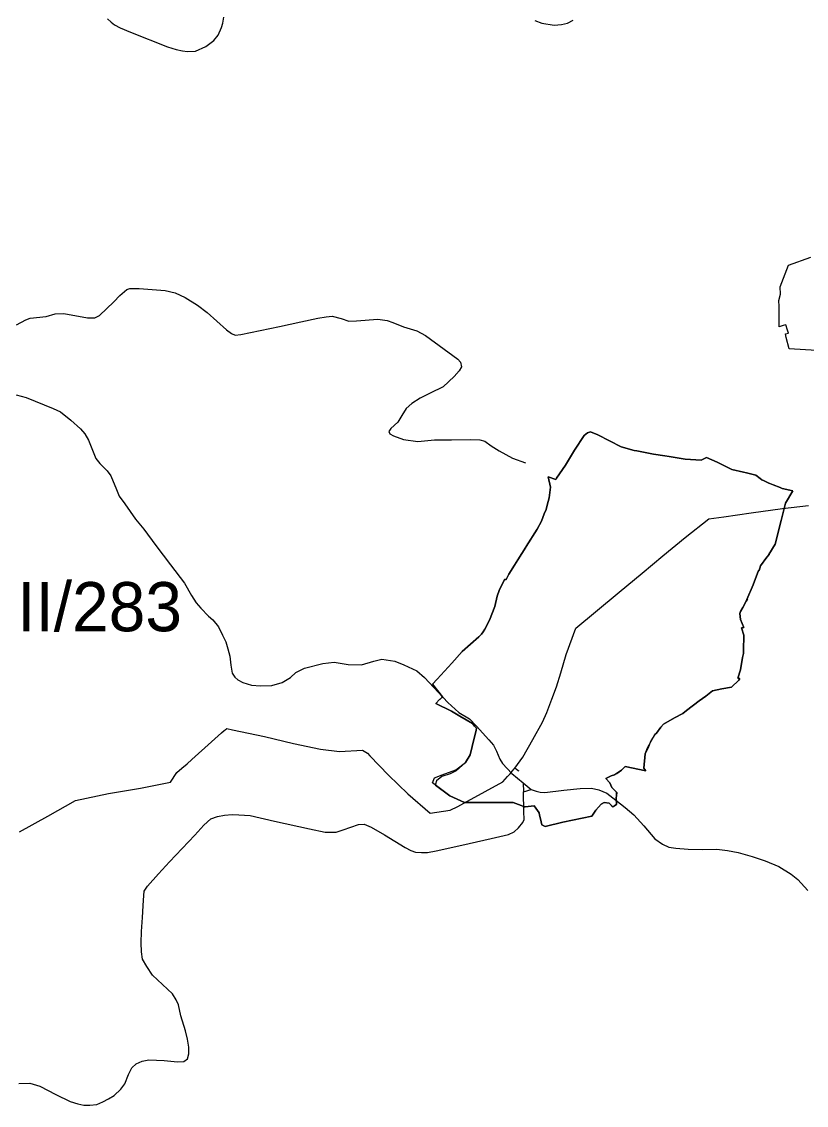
# Model space of a CAD drawing. Extents: x -789162 to -606354, y -1062736 to -945481.
# Drawn here: x -669300 to -666911, y -999007 to -995705 of the extents above; entities that cross this region are included whole.
import ezdxf

# ---------------------------------------------------------------- set-up
doc = ezdxf.new("R2010")
doc.units = 0
for name, color, linetype in [('_SIRSI VZTAHY_OP vodnich zdroju II stupne', 7, 'Continuous'), ('_SIRSI VZTAHY_SILNICE I a II TRIDY_STAV POPIS', 7, 'Continuous'), ('_SIRSI VZTAHY_SILNICE II TRIDY_STAV', 7, 'Continuous'), ('_SIRSI VZTAHY_SILNICE III TRIDY_STAV', 7, 'Continuous'), ('_SIRSI VZTAHY_VTL PLYNOVOD', 7, 'Continuous')]:
    doc.layers.add(name, color=color, linetype=linetype)

msp = doc.modelspace()

# ---------------------------------------------------------------- linework, layer by layer
at = {"layer": '_SIRSI VZTAHY_OP vodnich zdroju II stupne'}
msp.add_lwpolyline([(-666880.1, -996707.6), (-666963.7, -996701.8), (-666972.1, -996668.1), (-666974.3, -996656.7), (-666965.7, -996654.7), (-666968.6, -996645.4), (-666973.2, -996628.7), (-666982.1, -996631.2), (-666993.7, -996635.2), (-666993.6, -996572.9), (-666995.2, -996554.4), (-666990.1, -996535.6), (-666991.1, -996513.2), (-666965.4, -996447.3), (-666897.4, -996422.5)], dxfattribs=at)
for points in [[(-667168.4, -997737.7), (-667196.4, -997744), (-667217.1, -997759.9), (-667237.7, -997774.9), (-667276.2, -997804.5), (-667286.9, -997813.1), (-667312.8, -997826.8), (-667346.5, -997845.2), (-667353.7, -997855), (-667367.6, -997872.8), (-667372.2, -997877.6), (-667384.2, -997896.8), (-667394, -997919.3), (-667401.4, -997936.2), (-667405.8, -997979.7), (-667399.6, -997988.3), (-667462.4, -997974.3), (-667473.5, -997985.7), (-667495.5, -997999.9), (-667505.7, -998002.8), (-667522.1, -998011.3), (-667509.3, -998024.4), (-667503.2, -998038.1), (-667488.3, -998053.5), (-667489.3, -998063), (-667490.5, -998071.3), (-667489.1, -998089.9), (-667497.7, -998095.8), (-667500.1, -998098.2), (-667511.7, -998086.1), (-667526.2, -998083.8), (-667536.2, -998089.2), (-667552.4, -998107.4), (-667564.3, -998125.5), (-667652.2, -998144.4), (-667706.2, -998157.4), (-667716.5, -998152.8), (-667720.8, -998134.4), (-667723.4, -998122.7), (-667725.1, -998115.8), (-667740.2, -998094), (-667767.5, -998097), (-667769, -998097.1), (-667770.2, -998097.5), (-667773.9, -998096.2), (-667774.1, -998095), (-667779.6, -998093.9), (-667804, -998084), (-667811.5, -998084.6), (-667873.2, -998084.7), (-667951.9, -998084.2), (-667996.8, -998064.1), (-668049.8, -998024.1), (-668043.2, -998008.8), (-668020, -998000.1), (-667978.8, -997985.2), (-667948.7, -997962.5), (-667934.5, -997938.6), (-667928.6, -997913.2), (-667916.7, -997863.5), (-667915.3, -997857.4), (-667921.1, -997851.4), (-667927.7, -997843.2), (-667965.7, -997821.6), (-667991.6, -997806.2), (-668038.8, -997782.4), (-668027.9, -997770.6), (-668025.8, -997769.4), (-668021.9, -997765.9), (-668020.4, -997763.9), (-668018.7, -997762.8), (-668049.8, -997723.9), (-668035.3, -997708.8), (-667990.8, -997660.3), (-667959.2, -997624.2), (-667908.6, -997579.1), (-667904.6, -997575.3), (-667899.7, -997571.4), (-667895.4, -997564.5), (-667890.4, -997556.6), (-667875.4, -997528.5), (-667859.8, -997486.8), (-667852.7, -997455.6), (-667846, -997438.9), (-667831.3, -997406.5), (-667830.2, -997404.7), (-667825.2, -997405.2), (-667816.9, -997388.4), (-667800.1, -997361.4), (-667789.6, -997344.6), (-667765.6, -997306.8), (-667764.1, -997304.3), (-667730.3, -997251.4), (-667717.9, -997226.8), (-667709.2, -997204.7), (-667703.7, -997191.7), (-667700.8, -997182.5), (-667697.1, -997167.1), (-667693.9, -997155.7), (-667689.8, -997123.7), (-667696.9, -997092.2), (-667673.9, -997100), (-667671.6, -997096.6), (-667644.9, -997057), (-667617.2, -997010.8), (-667587.7, -996965.9), (-667577.1, -996957.8), (-667567.8, -996955.4), (-667546, -996964.6), (-667475.4, -997001.2), (-667435.6, -997011.5), (-667427.6, -997013.1), (-667376.6, -997023.1), (-667342.2, -997027.7), (-667328.6, -997029.9), (-667279.9, -997038.5), (-667231.6, -997041.2), (-667214.9, -997032.9), (-667182.4, -997047.6), (-667137.6, -997069.5), (-667102.4, -997078.1), (-667093.7, -997080), (-667065.1, -997087.2), (-667052.1, -997097.3), (-667046.2, -997101.1), (-667039.3, -997104.4), (-667025.7, -997110.9), (-667022.4, -997112.6), (-667011.9, -997116.5), (-666991, -997124.8), (-666984.5, -997127.6), (-666952.4, -997134.7), (-666974.2, -997172.6), (-666987.6, -997225.4), (-667005.9, -997297.4), (-667025.2, -997328.3), (-667024.6, -997329.1), (-667031.1, -997337.2), (-667051.1, -997363.2), (-667054.4, -997377.9), (-667057.2, -997377.8), (-667072.9, -997421.4), (-667092, -997465.4), (-667090.4, -997464.6), (-667094.2, -997471.4), (-667104.7, -997490.1), (-667111.8, -997502.8), (-667114, -997508.8), (-667112, -997526.6), (-667101.1, -997551), (-667108.5, -997551.8), (-667101.9, -997574.4), (-667102.7, -997620.9), (-667102.8, -997630.1), (-667105.3, -997642.6), (-667111.7, -997680.6), (-667119.3, -997705.1), (-667114, -997706.6), (-667116.4, -997711.5), (-667139.2, -997733.1)], [(-667765.6, -997306.8), (-667789.6, -997344.6), (-667800.1, -997361.4), (-667816.9, -997388.4), (-667825.2, -997405.2), (-667830.2, -997404.7), (-667831.3, -997406.5), (-667846, -997438.9), (-667852.7, -997455.6), (-667859.8, -997486.8), (-667875.4, -997528.5), (-667890.4, -997556.6), (-667895.4, -997564.5), (-667899.7, -997571.4), (-667904.6, -997575.3), (-667908.6, -997579.1), (-667959.2, -997624.2), (-667990.8, -997660.3), (-668035.3, -997708.8), (-668049.8, -997723.9), (-668018.7, -997762.8), (-668020.4, -997763.9), (-668021.9, -997765.9), (-668025.8, -997769.4), (-668027.9, -997770.6), (-668038.8, -997782.4), (-667991.6, -997806.2), (-667965.7, -997821.6), (-667927.7, -997843.2), (-667921.1, -997851.4), (-667915.3, -997857.4), (-667916.7, -997863.5), (-667928.6, -997913.2), (-667934.5, -997938.6), (-667948.7, -997962.5), (-667976.9, -997987.6), (-667995.1, -997996.7), (-668020.8, -998005), (-668037.6, -998018.6), (-668040.1, -998028.6), (-668040.5, -998031.1), (-667996.8, -998064.1), (-667951.9, -998084.2), (-667873.2, -998084.7), (-667811.5, -998084.6), (-667804, -998084), (-667779.6, -998093.9), (-667774.1, -998095), (-667773.9, -998096.2), (-667770.2, -998097.5), (-667769, -998097.1), (-667767.5, -998097), (-667740.2, -998094), (-667725.1, -998115.8), (-667723.4, -998122.7), (-667720.8, -998134.4), (-667716.5, -998152.8), (-667706.2, -998157.4), (-667652.2, -998144.4), (-667564.3, -998125.5), (-667552.4, -998107.4), (-667536.2, -998089.2), (-667526.2, -998083.8), (-667511.7, -998086.1), (-667500.5, -998097.8), (-667497.7, -998095.8), (-667489.1, -998089.9), (-667490.5, -998071.3), (-667489.3, -998063), (-667488.8, -998053), (-667503.2, -998038.1), (-667509.3, -998024.4), (-667522.1, -998011.3), (-667505.7, -998002.8), (-667495.5, -997999.9), (-667488.3, -997996.1), (-667473.5, -997985.7), (-667462.4, -997974.3), (-667399.6, -997988.3), (-667405.8, -997979.7), (-667401.4, -997936.2), (-667394.4, -997917.3), (-667383.4, -997897), (-667372.2, -997877.6), (-667367.6, -997872.8), (-667353.7, -997855), (-667346.5, -997845.2), (-667312.8, -997826.8), (-667286.9, -997813.1), (-667276.2, -997804.5), (-667237.7, -997774.9), (-667217.1, -997759.9), (-667196.4, -997744), (-667168.4, -997737.7), (-667139.2, -997733.1), (-667116.4, -997711.5), (-667114, -997706.6), (-667119.3, -997705.1), (-667111.7, -997680.6), (-667105.3, -997642.6), (-667102.8, -997630.1), (-667102.7, -997620.9), (-667101.9, -997574.4), (-667108.5, -997551.8), (-667101.1, -997551), (-667112, -997526.6), (-667114, -997508.8), (-667111.8, -997502.8), (-667104.7, -997490.1), (-667094.2, -997471.4), (-667090.4, -997464.6), (-667092, -997465.4), (-667072.9, -997421.4), (-667057.2, -997377.8), (-667054.4, -997377.9), (-667051.1, -997363.2), (-667031.1, -997337.2), (-667024.6, -997329.1), (-667025.2, -997328.3), (-667005.9, -997297.4), (-666987.6, -997225.4), (-666974.2, -997172.6), (-666952.4, -997134.7), (-666984.5, -997127.6), (-666991, -997124.8), (-667011.9, -997116.5), (-667022.4, -997112.6), (-667025.7, -997110.9), (-667039.3, -997104.4), (-667046.2, -997101.1), (-667052.1, -997097.3), (-667065.1, -997087.2), (-667093.7, -997080), (-667102.4, -997078.1), (-667137.6, -997069.5), (-667182.4, -997047.6), (-667214.9, -997032.9), (-667231.6, -997041.2), (-667279.9, -997038.5), (-667328.6, -997029.9), (-667342.2, -997027.7), (-667376.6, -997023.1), (-667427.6, -997013.1), (-667435.6, -997011.5), (-667475.4, -997001.2), (-667546, -996964.6), (-667567.8, -996955.4), (-667577.1, -996957.8), (-667587.7, -996965.9), (-667617.2, -997010.8), (-667644.9, -997057), (-667671.6, -997096.6), (-667673.9, -997100), (-667696.9, -997092.2), (-667689.8, -997123.7), (-667693.9, -997155.7), (-667697.1, -997167.1), (-667700.8, -997182.5), (-667703.7, -997191.7), (-667709.2, -997204.7), (-667717.9, -997226.8), (-667730.3, -997251.4), (-667764.1, -997304.3)]]:
    msp.add_lwpolyline(points, close=True, dxfattribs=at)
at = {"layer": '_SIRSI VZTAHY_SILNICE II TRIDY_STAV'}
for points in [[(-669038.9, -995696.3), (-669028, -995707.4), (-669017.2, -995715.3), (-669000, -995724), (-668968.4, -995736.9), (-668856.3, -995782), (-668829.9, -995789.8), (-668810.3, -995794.7), (-668795.1, -995796), (-668770.9, -995794.8), (-668739.3, -995780.7), (-668714.9, -995763.1), (-668701.7, -995746.2), (-668692.2, -995723.5), (-668687.5, -995709.7), (-668684.3, -995691.2)], [(-667738.2, -995701.5), (-667716.7, -995710), (-667678.7, -995715.6), (-667656.7, -995713.7), (-667638.4, -995709.7), (-667620.8, -995701)], [(-669317.3, -996842.1), (-669286.8, -996850), (-669204.6, -996883.8), (-669181.9, -996893.7), (-669150.1, -996919.4), (-669121.2, -996945.8), (-669108.4, -996961.1), (-669097.2, -996980.5), (-669074.1, -997036.6), (-669062.1, -997051.1), (-669040.2, -997073.4), (-669029.1, -997089.5), (-669011.6, -997130.6), (-669003.2, -997150.8), (-668986.5, -997174.4), (-668953.7, -997221.1), (-668928.1, -997252), (-668891.6, -997300.9), (-668847.4, -997360), (-668804.8, -997415.7), (-668783.4, -997453.3), (-668769.3, -997475.6), (-668754.5, -997492.1), (-668731.3, -997516.5), (-668718, -997527.4), (-668701.1, -997549.4), (-668689.2, -997574.1), (-668678.6, -997595.2), (-668672.1, -997615.8), (-668666.3, -997638.6), (-668663.6, -997666), (-668659.5, -997689.9), (-668651.3, -997702.1), (-668641.9, -997710.2), (-668626.9, -997718.8), (-668600.5, -997726.7), (-668572.9, -997728.5), (-668538.1, -997727.5), (-668507.5, -997718.4), (-668481.5, -997703.6), (-668465.4, -997688.3), (-668439.4, -997675.1), (-668383.6, -997660.6), (-668348.4, -997657.1), (-668306.5, -997664.1), (-668265.9, -997665.2), (-668227.6, -997654.1), (-668203.6, -997647.8), (-668164.3, -997654), (-668136.3, -997665.2), (-668097.5, -997683.5), (-668073.5, -997703.1), (-668002.5, -997780), (-667969.4, -997809.7), (-667936.8, -997829.5), (-667915.3, -997851.8), (-667877.4, -997893.1), (-667863.3, -997910), (-667854.6, -997927.8), (-667844.7, -997951.8), (-667836.5, -997965), (-667808, -997995.5), (-667773, -998024.6)], [(-667773, -998024.6), (-667748.9, -998044.3)], [(-667748.9, -998044.3), (-667734.1, -998050.2), (-667721.9, -998053.1), (-667707.2, -998054.2), (-667649, -998046.3), (-667600.2, -998041.8), (-667565.1, -998040.5), (-667542.8, -998045.5), (-667518.5, -998055.4), (-667490.8, -998077.3), (-667462.3, -998099.6), (-667435.9, -998121.5), (-667405.7, -998155.8), (-667372.3, -998194.6), (-667349.2, -998211.4), (-667329.8, -998220.2), (-667308.7, -998223.9), (-667271.1, -998226.4), (-667228.2, -998227.4), (-667183.6, -998226.8), (-667151, -998230.4), (-667118.7, -998236.3), (-667075.7, -998248.9), (-667036.5, -998261.9), (-666995.3, -998279.2), (-666957.3, -998302.4), (-666937, -998319.3), (-666906.1, -998351.9)]]:
    msp.add_lwpolyline(points, dxfattribs=at)
at = {"layer": '_SIRSI VZTAHY_SILNICE III TRIDY_STAV'}
for points in [[(-669316.3, -996628.7), (-669287.6, -996613.7), (-669274.4, -996609.2), (-669225.4, -996604.1), (-669197.9, -996595.4), (-669171.9, -996594.6), (-669100.2, -996607.2), (-669077.4, -996607.9), (-669063.2, -996600.8), (-669019.7, -996559), (-669001.1, -996539.4), (-668980.3, -996521.8), (-668971.1, -996518.3), (-668942.4, -996518.7), (-668915.9, -996520.1), (-668863.1, -996524.1), (-668832.5, -996531.7), (-668802.7, -996545.8), (-668764.9, -996569.5), (-668735.9, -996591.8), (-668676.4, -996644.1), (-668661.5, -996655.2), (-668650.7, -996660.3), (-668632.6, -996658), (-668515.5, -996633.6), (-668450.7, -996620.2), (-668398.1, -996609), (-668373.4, -996604.5), (-668355.3, -996603), (-668327.8, -996610.1), (-668304.3, -996617.4), (-668280.6, -996617.1), (-668215.7, -996611.4), (-668187, -996615.8), (-668169.9, -996621.6), (-668137.6, -996635.5), (-668097, -996647.6), (-668071, -996661.9), (-667971.8, -996734.1), (-667964.5, -996742.9), (-667961.4, -996756.6), (-667968.4, -996768.9), (-667983, -996786.6), (-668017.3, -996817.8), (-668056.9, -996837.4), (-668086.8, -996852.7), (-668112.6, -996868.8), (-668129.3, -996883.9), (-668142.6, -996904.9), (-668154.5, -996925.9), (-668176.6, -996945), (-668182.4, -996953.6), (-668179.2, -996960.9), (-668168.4, -996967.3), (-668138.1, -996978.3), (-668093.7, -996984.1), (-668043.4, -996979.1), (-667992, -996979.5), (-667933.6, -996978.3), (-667905.4, -996979.7), (-667890.5, -996983.6), (-667871, -996997.3), (-667846.8, -997013.4), (-667805.5, -997035), (-667765.8, -997049.2)], [(-667773, -998024.6), (-667772.2, -998051.8)], [(-667772.2, -998051.8), (-667748.9, -998044.3)], [(-669308.7, -998940.1), (-669275.4, -998939), (-669245.4, -998948.9), (-669196.3, -998974), (-669152.8, -998994.9), (-669129.4, -999001.9), (-669110.5, -999006.9), (-669093.2, -999006.9), (-669071.8, -999004.8), (-669052.9, -998996.4), (-669035.8, -998987.3), (-669018.8, -998977.4), (-668998, -998957.2), (-668986, -998941), (-668974.5, -998912.8), (-668965.1, -998892.9), (-668952, -998880.3), (-668933.2, -998872), (-668913.3, -998867.8), (-668866.7, -998870.4), (-668825.7, -998874.1), (-668806.4, -998873.2), (-668795.3, -998864.9), (-668791.4, -998850), (-668791.4, -998830), (-668795.3, -998805.2), (-668801.9, -998779.8), (-668815.6, -998733.8), (-668822.3, -998700.9), (-668829.6, -998685.2), (-668840.9, -998667), (-668901.8, -998609.9), (-668919.2, -998583.9), (-668931.9, -998561.7), (-668935.7, -998538.9), (-668936.2, -998511.8), (-668935.1, -998477.3), (-668932.5, -998434.7), (-668930.2, -998399), (-668929.8, -998382.2), (-668926.9, -998354.7), (-668916.9, -998339), (-668884, -998301.8), (-668849.9, -998265.5), (-668772.5, -998183.9), (-668745.9, -998153.3), (-668723.9, -998134.5), (-668703.9, -998127.3), (-668682.7, -998123), (-668658.9, -998120.9), (-668639.3, -998121.4), (-668604.6, -998124.4), (-668530.9, -998141.1), (-668424.1, -998164.8), (-668376.2, -998175), (-668342.7, -998174.7), (-668321, -998167.8), (-668274.6, -998151.2), (-668257.9, -998150.1), (-668236.4, -998159), (-668195.6, -998183.1), (-668132.9, -998221.3), (-668115.6, -998230.7), (-668101, -998235.4), (-668083.1, -998236.8), (-668064.4, -998237), (-668037.9, -998231.2), (-667959.7, -998214), (-667870.8, -998193.6), (-667817.5, -998181.5), (-667800.5, -998174), (-667787.2, -998161.6), (-667774.1, -998144.8), (-667770.1, -998136.1), (-667771.1, -998111.9), (-667772.2, -998051.8)]]:
    msp.add_lwpolyline(points, dxfattribs=at)
at = {"layer": '_SIRSI VZTAHY_VTL PLYNOVOD'}
for points in [[(-667798.8, -997979.6), (-667774.4, -997946.2), (-667744.1, -997892.8), (-667714.6, -997839.3), (-667701.1, -997809.8), (-667686.1, -997769.5), (-667672.2, -997732.1), (-667659.1, -997689.3), (-667642.3, -997633.7), (-667612.8, -997552.8), (-667552.6, -997503.8), (-667480.7, -997443.5), (-667411.2, -997385.7), (-667347.7, -997332.9), (-667279.8, -997277), (-667208.5, -997220), (-667161.9, -997213.9), (-667079, -997201.5), (-666984.1, -997188.8), (-666904.6, -997179.1)], [(-669306.8, -998173.9), (-669220.9, -998125.8), (-669136.4, -998077.7), (-669035.7, -998056.9), (-668938.2, -998040.6), (-668847.5, -998022.4), (-668827.6, -997993.1), (-668812.4, -997979.9), (-668796.8, -997966), (-668782, -997952.8), (-668722.4, -997899.2), (-668692.2, -997871.8), (-668683.9, -997865.1), (-668681.9, -997863.5), (-668680.8, -997862.6), (-668675.7, -997858.6), (-668658.8, -997862.6), (-668658.1, -997862.7), (-668560.9, -997883.6), (-668473, -997904.9), (-668390.1, -997922.2), (-668332.6, -997928.8), (-668262.9, -997924.9), (-668247.7, -997933.5), (-668240.1, -997942.5), (-668183.6, -998001.1), (-668124.4, -998058.2), (-668056.3, -998117.3), (-667995.7, -998107.5), (-667971.9, -998096.2), (-667945.3, -998081.4), (-667942.7, -998080), (-667834.8, -998021.2), (-667821.3, -998005.3), (-667813.4, -997996.5), (-667805.7, -997988), (-667804.9, -997987.2), (-667804.7, -997986.9), (-667801.3, -997982.9)], [(-667799.4, -997980.5), (-667800.1, -997980), (-667800.4, -997980.5), (-667800.9, -997981.3), (-667801.4, -997981.7), (-667801.9, -997982.3), (-667801.3, -997982.9)], [(-667801.3, -997982.9), (-667800.3, -997981.7), (-667799.4, -997980.5)], [(-667799.4, -997980.5), (-667798.8, -997979.6)], [(-667798.8, -997979.6), (-667794.9, -997982.2), (-667789, -997986.3), (-667788.2, -997986.9), (-667786.5, -997988.1)]]:
    msp.add_lwpolyline(points, dxfattribs=at)

# ---------------------------------------------------------------- texts
at = {"layer": '_SIRSI VZTAHY_SILNICE I a II TRIDY_STAV POPIS'}
msp.add_text('II/283', height=150, dxfattribs=at).set_placement((-669314, -997562.7))

doc.saveas('drawing.dxf')
